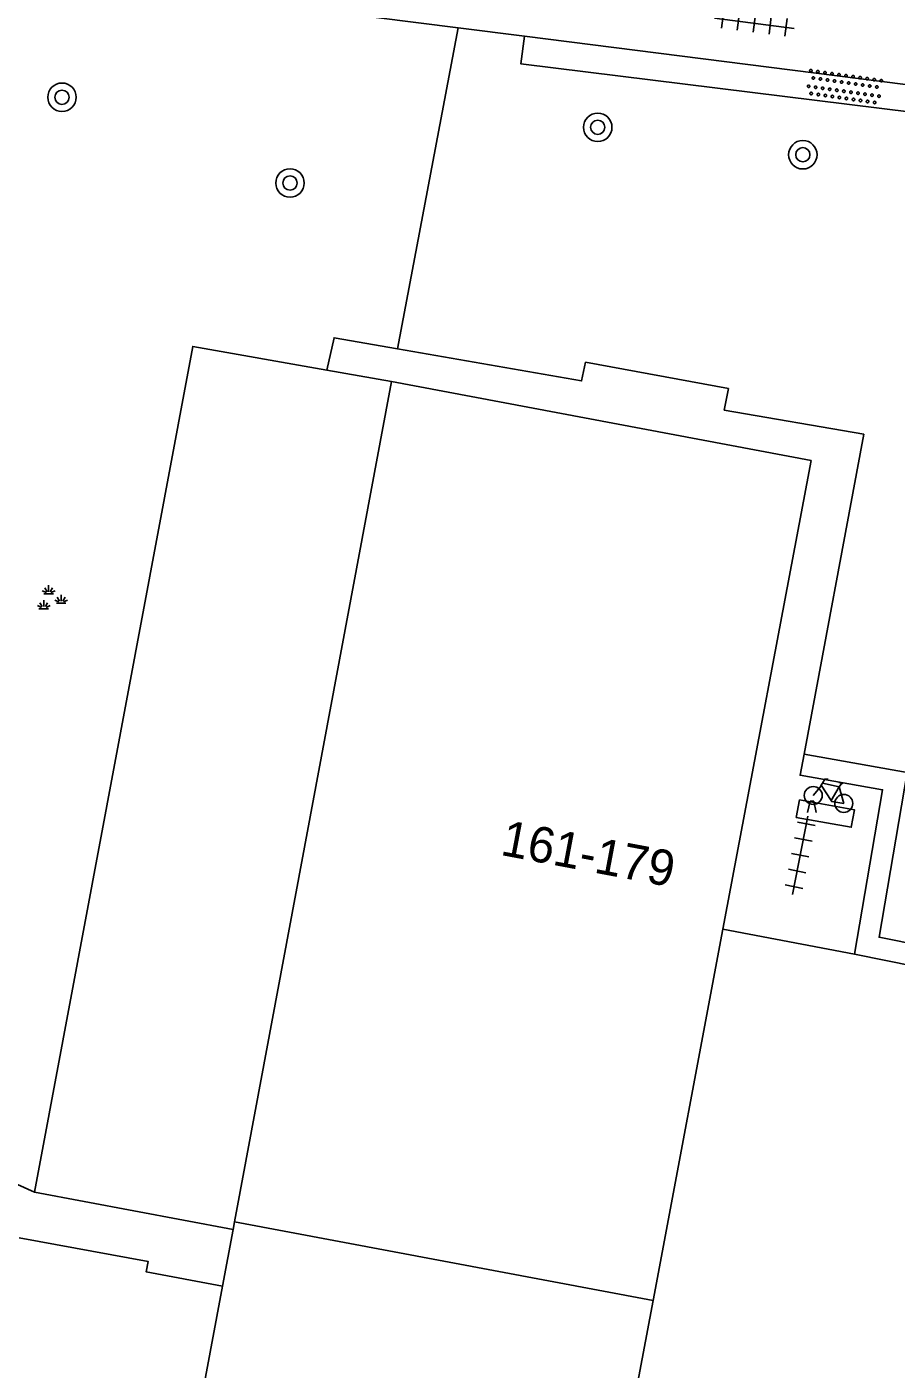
# Model space of a CAD drawing. Extents: x 131000 to 133013, y 393000 to 396501.
# Drawn here: x 131598.7 to 131623.14, y 396422.96 to 396460.71 of the extents above; entities that cross this region are included whole.
import ezdxf

# ---------------------------------------------------------------- set-up
doc = ezdxf.new("R2010")
doc.units = 0
for name, color, linetype in [('gg-anno-huisnummerreeks BGT', 7, 'Continuous'), ('gg-bbg-hoofdgebouw', 7, 'Continuous'), ('gg-bbg-tussenscheiding', 7, 'Continuous'), ('gg-knt-verharding', 7, 'Continuous'), ('gg-knt-verharding nz', 7, 'Continuous'), ('gt-grn-groengrens', 7, 'Continuous'), ('gt-symb-boom', 7, 'Continuous'), ('gt-symb-fietsenrek', 7, 'Continuous'), ('gt-symb-groenvak', 7, 'Continuous'), ('gt-symb-overige verharding', 7, 'Continuous'), ('gt-symb-tegel verharding', 7, 'Continuous')]:
    doc.layers.add(name, color=color, linetype=linetype)

# ---------------------------------------------------------------- blocks, each defined once
blk = doc.blocks.new('gt0-BOOM')
at = {"layer": 'gt-symb-boom'}
for radius in [0.4, 0.2]:
    blk.add_circle((0, 0), radius, dxfattribs=at)
blk = doc.blocks.new('gt0-TEG1')
at = {"layer": 'gt-symb-tegel verharding'}
for p, q in [((-1.125, 0), (1.125, 0)), ((-0.9, -0.25), (-0.9, 0.25)), ((-0.45, -0.25), (-0.45, 0.25)), ((0, -0.25), (0, 0.25)), ((0.45, -0.25), (0.45, 0.25)), ((0.9, -0.25), (0.9, 0.25))]:
    blk.add_line(p, q, dxfattribs=at)
blk = doc.blocks.new('gt0-FREK')
at = {"layer": 'gt-symb-fietsenrek'}
for p, q in [((0.259, 0.762), (0.294, 0.823)), ((0.54, 0.335), (0.259, 0.762)), ((0.294, 0.823), (0.767, 0.714)), ((0.757, 0.841), (0.866, 0.816)), ((0.767, 0.714), (0.84, 0.822)), ((0.767, 0.714), (0.54, 0.335)), ((0.895, 0.252), (0.767, 0.714))]:
    blk.add_line(p, q, dxfattribs=at)
for points in [[(0.036, 0.476), (0.228, 0.708), (0.259, 0.762)], [(0.294, 0.823), (0.36, 0.937), (0.452, 0.935)], [(-0.124, 0), (-0.047, 0.312), (0.053, 0.312), (0.12, 0)], [(0.54, 0.335), (0.555, 0.305), (0.895, 0.252)]]:
    blk.add_lwpolyline(points, dxfattribs=at)
for centre in [(0.036, 0.476), (0.895, 0.252)]:
    blk.add_circle(centre, 0.252, dxfattribs=at)
blk = doc.blocks.new('gt0-OVH')
at = {"layer": 'gt-symb-overige verharding'}
for points in [[(-0.972, 0.298), (-0.967, 0.308), (-0.965, 0.319), (-0.966, 0.33), (-0.971, 0.34), (-0.978, 0.348), (-0.988, 0.353), (-0.999, 0.355), (-1.01, 0.354), (-1.02, 0.349), (-1.028, 0.342), (-1.033, 0.332), (-1.035, 0.321), (-1.034, 0.31), (-1.029, 0.3), (-1.022, 0.292), (-1.012, 0.287), (-1.001, 0.285), (-0.99, 0.286), (-0.98, 0.291)], [(-0.872, 0.106), (-0.867, 0.116), (-0.865, 0.126), (-0.866, 0.137), (-0.871, 0.147), (-0.878, 0.156), (-0.888, 0.161), (-0.899, 0.163), (-0.91, 0.162), (-0.92, 0.157), (-0.928, 0.15), (-0.933, 0.14), (-0.935, 0.129), (-0.934, 0.118), (-0.929, 0.108), (-0.922, 0.1), (-0.912, 0.095), (-0.901, 0.092), (-0.89, 0.094), (-0.88, 0.098)], [(-0.772, 0.298), (-0.767, 0.308), (-0.765, 0.319), (-0.766, 0.33), (-0.771, 0.34), (-0.778, 0.348), (-0.788, 0.353), (-0.799, 0.355), (-0.81, 0.354), (-0.82, 0.349), (-0.828, 0.342), (-0.833, 0.332), (-0.835, 0.321), (-0.834, 0.31), (-0.829, 0.3), (-0.822, 0.292), (-0.812, 0.287), (-0.801, 0.285), (-0.79, 0.286), (-0.78, 0.291)], [(-0.672, 0.106), (-0.667, 0.116), (-0.665, 0.126), (-0.666, 0.137), (-0.671, 0.147), (-0.678, 0.156), (-0.688, 0.161), (-0.699, 0.163), (-0.71, 0.162), (-0.72, 0.157), (-0.728, 0.15), (-0.733, 0.14), (-0.735, 0.129), (-0.734, 0.118), (-0.729, 0.108), (-0.722, 0.1), (-0.712, 0.095), (-0.701, 0.092), (-0.69, 0.094), (-0.68, 0.098)], [(-0.572, 0.298), (-0.567, 0.308), (-0.565, 0.319), (-0.566, 0.33), (-0.571, 0.34), (-0.578, 0.348), (-0.588, 0.353), (-0.599, 0.355), (-0.61, 0.354), (-0.62, 0.349), (-0.628, 0.342), (-0.633, 0.332), (-0.635, 0.321), (-0.634, 0.31), (-0.629, 0.3), (-0.622, 0.292), (-0.612, 0.287), (-0.601, 0.285), (-0.59, 0.286), (-0.58, 0.291)], [(-0.472, 0.106), (-0.467, 0.116), (-0.465, 0.126), (-0.466, 0.137), (-0.471, 0.147), (-0.478, 0.156), (-0.488, 0.161), (-0.499, 0.163), (-0.51, 0.162), (-0.52, 0.157), (-0.528, 0.15), (-0.533, 0.14), (-0.535, 0.129), (-0.534, 0.118), (-0.529, 0.108), (-0.522, 0.1), (-0.512, 0.095), (-0.501, 0.092), (-0.49, 0.094), (-0.48, 0.098)], [(-0.372, 0.298), (-0.367, 0.308), (-0.365, 0.319), (-0.366, 0.33), (-0.371, 0.34), (-0.378, 0.348), (-0.388, 0.353), (-0.399, 0.355), (-0.41, 0.354), (-0.42, 0.349), (-0.428, 0.342), (-0.433, 0.332), (-0.435, 0.321), (-0.434, 0.31), (-0.429, 0.3), (-0.422, 0.292), (-0.412, 0.287), (-0.401, 0.285), (-0.39, 0.286), (-0.38, 0.291)], [(-0.272, 0.106), (-0.267, 0.116), (-0.265, 0.126), (-0.266, 0.137), (-0.271, 0.147), (-0.278, 0.156), (-0.288, 0.161), (-0.299, 0.163), (-0.31, 0.162), (-0.32, 0.157), (-0.328, 0.15), (-0.333, 0.14), (-0.335, 0.129), (-0.334, 0.118), (-0.329, 0.108), (-0.322, 0.1), (-0.312, 0.095), (-0.301, 0.092), (-0.29, 0.094), (-0.28, 0.098)], [(-0.172, 0.298), (-0.167, 0.308), (-0.165, 0.319), (-0.166, 0.33), (-0.171, 0.34), (-0.178, 0.348), (-0.188, 0.353), (-0.199, 0.355), (-0.21, 0.354), (-0.22, 0.349), (-0.228, 0.342), (-0.233, 0.332), (-0.235, 0.321), (-0.234, 0.31), (-0.229, 0.3), (-0.222, 0.292), (-0.212, 0.287), (-0.201, 0.285), (-0.19, 0.286), (-0.18, 0.291)], [(-0.072, 0.106), (-0.067, 0.116), (-0.065, 0.126), (-0.066, 0.137), (-0.071, 0.147), (-0.078, 0.156), (-0.088, 0.161), (-0.099, 0.163), (-0.11, 0.162), (-0.12, 0.157), (-0.128, 0.15), (-0.133, 0.14), (-0.135, 0.129), (-0.134, 0.118), (-0.129, 0.108), (-0.122, 0.1), (-0.112, 0.095), (-0.101, 0.092), (-0.09, 0.094), (-0.08, 0.098)], [(0.028, 0.298), (0.033, 0.308), (0.035, 0.319), (0.034, 0.33), (0.029, 0.34), (0.022, 0.348), (0.012, 0.353), (0.001, 0.355), (-0.01, 0.354), (-0.02, 0.349), (-0.028, 0.342), (-0.033, 0.332), (-0.035, 0.321), (-0.034, 0.31), (-0.029, 0.3), (-0.022, 0.292), (-0.012, 0.287), (-0.001, 0.285), (0.01, 0.286), (0.02, 0.291)], [(0.128, 0.106), (0.133, 0.116), (0.135, 0.126), (0.134, 0.137), (0.129, 0.147), (0.122, 0.156), (0.112, 0.161), (0.101, 0.163), (0.09, 0.162), (0.08, 0.157), (0.072, 0.15), (0.067, 0.14), (0.065, 0.129), (0.066, 0.118), (0.071, 0.108), (0.078, 0.1), (0.088, 0.095), (0.099, 0.092), (0.11, 0.094), (0.12, 0.098)], [(0.228, 0.298), (0.233, 0.308), (0.235, 0.319), (0.234, 0.33), (0.229, 0.34), (0.222, 0.348), (0.212, 0.353), (0.201, 0.355), (0.19, 0.354), (0.18, 0.349), (0.172, 0.342), (0.167, 0.332), (0.165, 0.321), (0.166, 0.31), (0.171, 0.3), (0.178, 0.292), (0.188, 0.287), (0.199, 0.285), (0.21, 0.286), (0.22, 0.291)], [(0.328, 0.106), (0.333, 0.116), (0.335, 0.126), (0.334, 0.137), (0.329, 0.147), (0.322, 0.156), (0.312, 0.161), (0.301, 0.163), (0.29, 0.162), (0.28, 0.157), (0.272, 0.15), (0.267, 0.14), (0.265, 0.129), (0.266, 0.118), (0.271, 0.108), (0.278, 0.1), (0.288, 0.095), (0.299, 0.092), (0.31, 0.094), (0.32, 0.098)], [(0.428, 0.298), (0.433, 0.308), (0.435, 0.319), (0.434, 0.33), (0.429, 0.34), (0.422, 0.348), (0.412, 0.353), (0.401, 0.355), (0.39, 0.354), (0.38, 0.349), (0.372, 0.342), (0.367, 0.332), (0.365, 0.321), (0.366, 0.31), (0.371, 0.3), (0.378, 0.292), (0.388, 0.287), (0.399, 0.285), (0.41, 0.286), (0.42, 0.291)], [(0.528, 0.106), (0.533, 0.116), (0.535, 0.126), (0.534, 0.137), (0.529, 0.147), (0.522, 0.156), (0.512, 0.161), (0.501, 0.163), (0.49, 0.162), (0.48, 0.157), (0.472, 0.15), (0.467, 0.14), (0.465, 0.129), (0.466, 0.118), (0.471, 0.108), (0.478, 0.1), (0.488, 0.095), (0.499, 0.092), (0.51, 0.094), (0.52, 0.098)], [(0.628, 0.298), (0.633, 0.308), (0.635, 0.319), (0.634, 0.33), (0.629, 0.34), (0.622, 0.348), (0.612, 0.353), (0.601, 0.355), (0.59, 0.354), (0.58, 0.349), (0.572, 0.342), (0.567, 0.332), (0.565, 0.321), (0.566, 0.31), (0.571, 0.3), (0.578, 0.292), (0.588, 0.287), (0.599, 0.285), (0.61, 0.286), (0.62, 0.291)], [(0.728, 0.106), (0.733, 0.116), (0.735, 0.126), (0.734, 0.137), (0.729, 0.147), (0.722, 0.156), (0.712, 0.161), (0.701, 0.163), (0.69, 0.162), (0.68, 0.157), (0.672, 0.15), (0.667, 0.14), (0.665, 0.129), (0.666, 0.118), (0.671, 0.108), (0.678, 0.1), (0.688, 0.095), (0.699, 0.092), (0.71, 0.094), (0.72, 0.098)], [(0.828, 0.298), (0.833, 0.308), (0.835, 0.319), (0.834, 0.33), (0.829, 0.34), (0.822, 0.348), (0.812, 0.353), (0.801, 0.355), (0.79, 0.354), (0.78, 0.349), (0.772, 0.342), (0.767, 0.332), (0.765, 0.321), (0.766, 0.31), (0.771, 0.3), (0.778, 0.292), (0.788, 0.287), (0.799, 0.285), (0.81, 0.286), (0.82, 0.291)], [(0.928, 0.106), (0.933, 0.116), (0.935, 0.126), (0.934, 0.137), (0.929, 0.147), (0.922, 0.156), (0.912, 0.161), (0.901, 0.163), (0.89, 0.162), (0.88, 0.157), (0.872, 0.15), (0.867, 0.14), (0.865, 0.129), (0.866, 0.118), (0.871, 0.108), (0.878, 0.1), (0.888, 0.095), (0.899, 0.092), (0.91, 0.094), (0.92, 0.098)], [(1.028, 0.298), (1.033, 0.308), (1.035, 0.319), (1.034, 0.33), (1.029, 0.34), (1.022, 0.348), (1.012, 0.353), (1.001, 0.355), (0.99, 0.354), (0.98, 0.349), (0.972, 0.342), (0.967, 0.332), (0.965, 0.321), (0.966, 0.31), (0.971, 0.3), (0.978, 0.292), (0.988, 0.287), (0.999, 0.285), (1.01, 0.286), (1.02, 0.291)], [(-0.972, -0.142), (-0.967, -0.132), (-0.965, -0.121), (-0.966, -0.11), (-0.971, -0.1), (-0.978, -0.092), (-0.988, -0.087), (-0.999, -0.085), (-1.01, -0.086), (-1.02, -0.091), (-1.028, -0.098), (-1.033, -0.108), (-1.035, -0.119), (-1.034, -0.13), (-1.029, -0.14), (-1.022, -0.148), (-1.012, -0.153), (-1.001, -0.155), (-0.99, -0.154), (-0.98, -0.149)], [(-0.872, -0.334), (-0.867, -0.324), (-0.865, -0.314), (-0.866, -0.303), (-0.871, -0.293), (-0.878, -0.284), (-0.888, -0.279), (-0.899, -0.277), (-0.91, -0.278), (-0.92, -0.283), (-0.928, -0.29), (-0.933, -0.3), (-0.935, -0.311), (-0.934, -0.322), (-0.929, -0.332), (-0.922, -0.34), (-0.912, -0.345), (-0.901, -0.348), (-0.89, -0.346), (-0.88, -0.342)], [(-0.772, -0.142), (-0.767, -0.132), (-0.765, -0.121), (-0.766, -0.11), (-0.771, -0.1), (-0.778, -0.092), (-0.788, -0.087), (-0.799, -0.085), (-0.81, -0.086), (-0.82, -0.091), (-0.828, -0.098), (-0.833, -0.108), (-0.835, -0.119), (-0.834, -0.13), (-0.829, -0.14), (-0.822, -0.148), (-0.812, -0.153), (-0.801, -0.155), (-0.79, -0.154), (-0.78, -0.149)], [(-0.672, -0.334), (-0.667, -0.324), (-0.665, -0.314), (-0.666, -0.303), (-0.671, -0.293), (-0.678, -0.284), (-0.688, -0.279), (-0.699, -0.277), (-0.71, -0.278), (-0.72, -0.283), (-0.728, -0.29), (-0.733, -0.3), (-0.735, -0.311), (-0.734, -0.322), (-0.729, -0.332), (-0.722, -0.34), (-0.712, -0.345), (-0.701, -0.348), (-0.69, -0.346), (-0.68, -0.342)], [(-0.572, -0.142), (-0.567, -0.132), (-0.565, -0.121), (-0.566, -0.11), (-0.571, -0.1), (-0.578, -0.092), (-0.588, -0.087), (-0.599, -0.085), (-0.61, -0.086), (-0.62, -0.091), (-0.628, -0.098), (-0.633, -0.108), (-0.635, -0.119), (-0.634, -0.13), (-0.629, -0.14), (-0.622, -0.148), (-0.612, -0.153), (-0.601, -0.155), (-0.59, -0.154), (-0.58, -0.149)], [(-0.472, -0.334), (-0.467, -0.324), (-0.465, -0.314), (-0.466, -0.303), (-0.471, -0.293), (-0.478, -0.284), (-0.488, -0.279), (-0.499, -0.277), (-0.51, -0.278), (-0.52, -0.283), (-0.528, -0.29), (-0.533, -0.3), (-0.535, -0.311), (-0.534, -0.322), (-0.529, -0.332), (-0.522, -0.34), (-0.512, -0.345), (-0.501, -0.348), (-0.49, -0.346), (-0.48, -0.342)], [(-0.372, -0.142), (-0.367, -0.132), (-0.365, -0.121), (-0.366, -0.11), (-0.371, -0.1), (-0.378, -0.092), (-0.388, -0.087), (-0.399, -0.085), (-0.41, -0.086), (-0.42, -0.091), (-0.428, -0.098), (-0.433, -0.108), (-0.435, -0.119), (-0.434, -0.13), (-0.429, -0.14), (-0.422, -0.148), (-0.412, -0.153), (-0.401, -0.155), (-0.39, -0.154), (-0.38, -0.149)], [(-0.272, -0.334), (-0.267, -0.324), (-0.265, -0.314), (-0.266, -0.303), (-0.271, -0.293), (-0.278, -0.284), (-0.288, -0.279), (-0.299, -0.277), (-0.31, -0.278), (-0.32, -0.283), (-0.328, -0.29), (-0.333, -0.3), (-0.335, -0.311), (-0.334, -0.322), (-0.329, -0.332), (-0.322, -0.34), (-0.312, -0.345), (-0.301, -0.348), (-0.29, -0.346), (-0.28, -0.342)], [(-0.172, -0.142), (-0.167, -0.132), (-0.165, -0.121), (-0.166, -0.11), (-0.171, -0.1), (-0.178, -0.092), (-0.188, -0.087), (-0.199, -0.085), (-0.21, -0.086), (-0.22, -0.091), (-0.228, -0.098), (-0.233, -0.108), (-0.235, -0.119), (-0.234, -0.13), (-0.229, -0.14), (-0.222, -0.148), (-0.212, -0.153), (-0.201, -0.155), (-0.19, -0.154), (-0.18, -0.149)], [(-0.072, -0.334), (-0.067, -0.324), (-0.065, -0.314), (-0.066, -0.303), (-0.071, -0.293), (-0.078, -0.284), (-0.088, -0.279), (-0.099, -0.277), (-0.11, -0.278), (-0.12, -0.283), (-0.128, -0.29), (-0.133, -0.3), (-0.135, -0.311), (-0.134, -0.322), (-0.129, -0.332), (-0.122, -0.34), (-0.112, -0.345), (-0.101, -0.348), (-0.09, -0.346), (-0.08, -0.342)], [(0.028, -0.142), (0.033, -0.132), (0.035, -0.121), (0.034, -0.11), (0.029, -0.1), (0.022, -0.092), (0.012, -0.087), (0.001, -0.085), (-0.01, -0.086), (-0.02, -0.091), (-0.028, -0.098), (-0.033, -0.108), (-0.035, -0.119), (-0.034, -0.13), (-0.029, -0.14), (-0.022, -0.148), (-0.012, -0.153), (-0.001, -0.155), (0.01, -0.154), (0.02, -0.149)], [(0.128, -0.334), (0.133, -0.324), (0.135, -0.314), (0.134, -0.303), (0.129, -0.293), (0.122, -0.284), (0.112, -0.279), (0.101, -0.277), (0.09, -0.278), (0.08, -0.283), (0.072, -0.29), (0.067, -0.3), (0.065, -0.311), (0.066, -0.322), (0.071, -0.332), (0.078, -0.34), (0.088, -0.345), (0.099, -0.348), (0.11, -0.346), (0.12, -0.342)], [(0.228, -0.142), (0.233, -0.132), (0.235, -0.121), (0.234, -0.11), (0.229, -0.1), (0.222, -0.092), (0.212, -0.087), (0.201, -0.085), (0.19, -0.086), (0.18, -0.091), (0.172, -0.098), (0.167, -0.108), (0.165, -0.119), (0.166, -0.13), (0.171, -0.14), (0.178, -0.148), (0.188, -0.153), (0.199, -0.155), (0.21, -0.154), (0.22, -0.149)], [(0.328, -0.334), (0.333, -0.324), (0.335, -0.314), (0.334, -0.303), (0.329, -0.293), (0.322, -0.284), (0.312, -0.279), (0.301, -0.277), (0.29, -0.278), (0.28, -0.283), (0.272, -0.29), (0.267, -0.3), (0.265, -0.311), (0.266, -0.322), (0.271, -0.332), (0.278, -0.34), (0.288, -0.345), (0.299, -0.348), (0.31, -0.346), (0.32, -0.342)], [(0.428, -0.142), (0.433, -0.132), (0.435, -0.121), (0.434, -0.11), (0.429, -0.1), (0.422, -0.092), (0.412, -0.087), (0.401, -0.085), (0.39, -0.086), (0.38, -0.091), (0.372, -0.098), (0.367, -0.108), (0.365, -0.119), (0.366, -0.13), (0.371, -0.14), (0.378, -0.148), (0.388, -0.153), (0.399, -0.155), (0.41, -0.154), (0.42, -0.149)], [(0.528, -0.334), (0.533, -0.324), (0.535, -0.314), (0.534, -0.303), (0.529, -0.293), (0.522, -0.284), (0.512, -0.279), (0.501, -0.277), (0.49, -0.278), (0.48, -0.283), (0.472, -0.29), (0.467, -0.3), (0.465, -0.311), (0.466, -0.322), (0.471, -0.332), (0.478, -0.34), (0.488, -0.345), (0.499, -0.348), (0.51, -0.346), (0.52, -0.342)], [(0.628, -0.142), (0.633, -0.132), (0.635, -0.121), (0.634, -0.11), (0.629, -0.1), (0.622, -0.092), (0.612, -0.087), (0.601, -0.085), (0.59, -0.086), (0.58, -0.091), (0.572, -0.098), (0.567, -0.108), (0.565, -0.119), (0.566, -0.13), (0.571, -0.14), (0.578, -0.148), (0.588, -0.153), (0.599, -0.155), (0.61, -0.154), (0.62, -0.149)], [(0.728, -0.334), (0.733, -0.324), (0.735, -0.314), (0.734, -0.303), (0.729, -0.293), (0.722, -0.284), (0.712, -0.279), (0.701, -0.277), (0.69, -0.278), (0.68, -0.283), (0.672, -0.29), (0.667, -0.3), (0.665, -0.311), (0.666, -0.322), (0.671, -0.332), (0.678, -0.34), (0.688, -0.345), (0.699, -0.348), (0.71, -0.346), (0.72, -0.342)], [(0.828, -0.142), (0.833, -0.132), (0.835, -0.121), (0.834, -0.11), (0.829, -0.1), (0.822, -0.092), (0.812, -0.087), (0.801, -0.085), (0.79, -0.086), (0.78, -0.091), (0.772, -0.098), (0.767, -0.108), (0.765, -0.119), (0.766, -0.13), (0.771, -0.14), (0.778, -0.148), (0.788, -0.153), (0.799, -0.155), (0.81, -0.154), (0.82, -0.149)], [(0.928, -0.334), (0.933, -0.324), (0.935, -0.314), (0.934, -0.303), (0.929, -0.293), (0.922, -0.284), (0.912, -0.279), (0.901, -0.277), (0.89, -0.278), (0.88, -0.283), (0.872, -0.29), (0.867, -0.3), (0.865, -0.311), (0.866, -0.322), (0.871, -0.332), (0.878, -0.34), (0.888, -0.345), (0.899, -0.348), (0.91, -0.346), (0.92, -0.342)], [(1.028, -0.142), (1.033, -0.132), (1.035, -0.121), (1.034, -0.11), (1.029, -0.1), (1.022, -0.092), (1.012, -0.087), (1.001, -0.085), (0.99, -0.086), (0.98, -0.091), (0.972, -0.098), (0.967, -0.108), (0.965, -0.119), (0.966, -0.13), (0.971, -0.14), (0.978, -0.148), (0.988, -0.153), (0.999, -0.155), (1.01, -0.154), (1.02, -0.149)]]:
    blk.add_lwpolyline(points, close=True, dxfattribs=at)
blk = doc.blocks.new('gt0-GRVAK')
at = {"layer": 'gt-symb-groenvak'}
for p, q in [((-0.047, 0.214), (-0.047, 0.393)), ((-0.11, 0.189), (-0.228, 0.24)), ((-0.182, 0.153), (0.088, 0.153)), ((-0.091, 0.211), (-0.156, 0.322)), ((-0.004, 0.211), (0.061, 0.322)), ((0.015, 0.189), (0.133, 0.24)), ((0.262, -0.052), (0.197, 0.059)), ((0.305, -0.049), (0.305, 0.13)), ((0.349, -0.052), (0.414, 0.059)), ((-0.245, -0.228), (-0.363, -0.177)), ((-0.318, -0.264), (-0.047, -0.264)), ((-0.226, -0.206), (-0.291, -0.095)), ((-0.183, -0.203), (-0.183, -0.024)), ((-0.139, -0.206), (-0.074, -0.095)), ((-0.12, -0.228), (-0.002, -0.177)), ((0.243, -0.074), (0.125, -0.023)), ((0.17, -0.11), (0.441, -0.11)), ((0.368, -0.074), (0.486, -0.023))]:
    blk.add_line(p, q, dxfattribs=at)

msp = doc.modelspace()

# ---------------------------------------------------------------- linework, layer by layer
at = {"layer": 'gg-bbg-hoofdgebouw'}
for p, q in [((131604.535, 396427.1), (131608.95, 396450.73)), ((131618.27, 396435.329), (131616.305, 396424.887)), ((131604.495, 396426.885), (131604.535, 396427.1)), ((131604.197, 396425.292), (131604.495, 396426.885)), ((131616.305, 396424.887), (131614.367, 396414.584))]:
    msp.add_line(p, q, dxfattribs=at)
for points in [[(131608.95, 396450.73), (131620.75, 396448.51), (131618.27, 396435.329)], [(131605.865, 396402.389), (131600.12, 396403.47), (131604.197, 396425.292)]]:
    msp.add_lwpolyline(points, dxfattribs=at)
at = {"layer": 'gg-bbg-tussenscheiding'}
msp.add_line((131604.535, 396427.1), (131616.305, 396424.887), dxfattribs=at)
at = {"layer": 'gg-knt-verharding'}
for p, q in [((131610.824, 396460.677), (131597.88, 396462.32)), ((131612.689, 396460.44), (131610.824, 396460.677)), ((131612.689, 396460.44), (131630.179, 396458.221)), ((131608.95, 396450.73), (131607.131, 396451.053)), ((131620.55, 396440.252), (131622.232, 396449.25)), ((131589.749, 396432.032), (131598.918, 396427.94)), ((131598.918, 396427.94), (131604.495, 396426.885))]:
    msp.add_line(p, q, dxfattribs=at)
for points in [[(131612.689, 396460.44), (131612.591, 396459.664), (131630.088, 396457.504), (131630.179, 396458.221)], [(131607.131, 396451.053), (131607.337, 396451.966), (131609.124, 396451.653)], [(131609.124, 396451.653), (131614.295, 396450.748), (131614.41, 396451.273), (131618.423, 396450.536), (131618.308, 396449.932), (131622.232, 396449.25)], [(131621.971, 396434.633), (131622.759, 396439.251), (131620.44, 396439.662), (131620.55, 396440.252)], [(131620.55, 396440.252), (131623.451, 396439.738), (131622.66, 396435.106), (131625.218, 396434.588)], [(131630.541, 396426.058), (131625.349, 396433.949), (131621.971, 396434.633)], [(131598.48, 396426.652), (131602.109, 396425.988), (131602.054, 396425.693), (131604.197, 396425.292)]]:
    msp.add_lwpolyline(points, dxfattribs=at)
at = {"layer": 'gg-knt-verharding nz'}
msp.add_line((131618.27, 396435.329), (131621.971, 396434.633), dxfattribs=at)
msp.add_lwpolyline([(131620.418, 396438.965), (131620.331, 396438.473), (131621.877, 396438.199), (131621.964, 396438.691), (131620.418, 396438.965)], dxfattribs=at)
at = {"layer": 'gt-grn-groengrens'}
msp.add_line((131610.824, 396460.677), (131609.124, 396451.653), dxfattribs=at)
msp.add_lwpolyline([(131598.918, 396427.94), (131603.361, 396451.722), (131607.131, 396451.053)], dxfattribs=at)

# ---------------------------------------------------------------- block references
at = {"layer": 'gt-symb-boom'}
for p in [(131599.687, 396458.727), (131614.75, 396457.882), (131620.516, 396457.11), (131606.098, 396456.315)]:
    msp.add_blockref('gt0-BOOM', p, dxfattribs=at)
at = {"layer": 'gt-symb-fietsenrek'}
msp.add_blockref('gt0-FREK', (131620.772, 396438.617), dxfattribs=at)
at = {"layer": 'gt-symb-groenvak'}
msp.add_blockref('gt0-GRVAK', (131599.358, 396444.609), dxfattribs=at)
at = {"layer": 'gt-symb-overige verharding', "rotation": -8.049061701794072}
msp.add_blockref('gt0-OVH', (131621.686, 396459.015), dxfattribs=at)
at = {"layer": 'gt-symb-tegel verharding'}
for p, rotation in [((131619.152, 396460.804), -7.295560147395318), ((131620.441, 396437.411), -101.1863292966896)]:
    msp.add_blockref('gt0-TEG1', p, dxfattribs=dict(at, rotation=rotation))

# ---------------------------------------------------------------- texts
at = {"layer": 'gg-anno-huisnummerreeks BGT'}
msp.add_text('161-179', height=1, rotation=349.3, dxfattribs=at).set_placement((131611.986, 396437.425))

doc.saveas('drawing.dxf')
